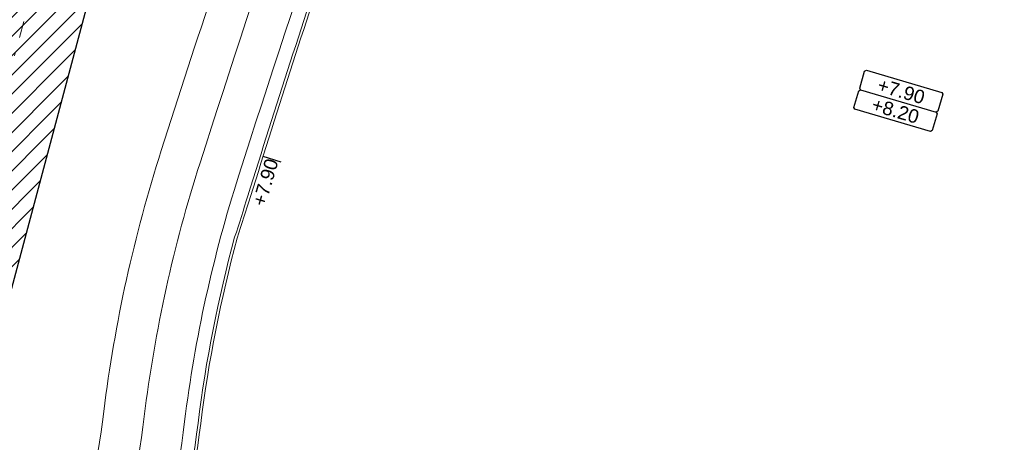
# Model space of a CAD drawing. Extents: x 98477 to 100410, y 398052 to 398969.
# Tile 342 of 374: x 98570 to 98607, y 398579 to 398595. Entities that reach past the tile are written whole.
import ezdxf
from ezdxf.enums import TextEntityAlignment as Align

# ---------------------------------------------------------------- set-up
doc = ezdxf.new("R2010")
doc.units = 0
doc.linetypes.add('RI-DRAIN', pattern=[9.199999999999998, 6, -0.6, 0.1, -0.6, 0.6, -0.6, 0.1, -0.6])
for name, color, linetype, lineweight in [('N-GW-bodem A-watergang', 140, 'RI-DRAIN', 9), ('N-GW-hoogtelijn laagte NAP +7.00', 100, 'AL-HOOGTELIJN +7.00', 18), ('N-GW-hoogtelijn laagte NAP +7.50', 90, 'AL-HOOGTELIJN +7.50', 18), ('N-GW-hoogtelijn laagte NAP +8.00', 80, 'AL-HOOGTELIJN +8.00', 18), ('N-GW-insteek A-watergang', 160, 'RI-DRAIN', 18), ('X-AL-afwerkhoogte', 4, 'Continuous', 30), ('X-AL-hoogtelijn - Niv 1', 1, 'AL-HOOGTELIJN', 18), ('X-AL-planhoogte brm', 10, 'Continuous', 25), ('X-AL-planhoogte wrm', 252, 'Continuous', 25), ('X-AL-planthoogte VERWERKT', 180, 'Continuous', 25), ('X-AL-rapporttekening blauw', 125, 'Continuous', 25)]:
    doc.layers.add(name, color=color, linetype=linetype, lineweight=lineweight)
doc.layers.add('X-AL-contourlijnen', color=30, linetype='Continuous', plot=False)
doc.layers.add('X-AL-hulplijn', color=30, linetype='Continuous', plot=False)
doc.styles.add('CS Annotative', font='arial.ttf')
doc.styles.get("Standard").update_dxf_attribs({"font": 'txt.shx'})
doc.linetypes.add('AL-HOOGTELIJN', pattern='A,10,-1.5,["H",Standard,S=0.9,R=0,X=-0.3,Y=-0.45],-1.5,30', length=43)
doc.linetypes.add('AL-HOOGTELIJN +7.00', pattern='A,7.5,-1.5,["+7.00",Standard,S=0.9,R=0,X=-0.3,Y=-0.45],-4.5,22.5', length=36)
doc.linetypes.add('AL-HOOGTELIJN +7.50', pattern='A,7.5,-1.5,["+7.50",Standard,S=0.9,R=0,X=-0.3,Y=-0.45],-4.5,22.5', length=36)
doc.linetypes.add('AL-HOOGTELIJN +8.00', pattern='A,7.5,-1.5,["+8.00",Standard,S=0.9,R=0,X=-0.3,Y=-0.45],-4.5,22.5', length=36)

# ---------------------------------------------------------------- blocks, each defined once
blk = doc.blocks.new('*U280')
at = {"layer": 'X-AL-planhoogte brm', "flags": 128}
blk.add_lwpolyline([(-7.249999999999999, 3.75), (-7.499999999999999, 4), (-7.5, 7.25), (-7.25, 7.5), (7.25, 7.5), (7.5, 7.25), (7.5, 4), (7.25, 3.75)], dxfattribs=at)
at = {"layer": 'X-AL-planhoogte wrm', "flags": 128}
blk.add_lwpolyline([(7.5, 3.5), (7.5, 0.25), (7.25, 0), (-7.25, 0), (-7.5, 0.25), (-7.5, 3.5), (-7.25, 3.75), (7.25, 3.75)], close=True, dxfattribs=at)
at = {"layer": 'X-AL-planhoogte brm', "style": 'CS Annotative'}
blk.add_attdef('OMSCHRIJVING_afwerk', text='', height=2.5, dxfattribs=at).set_placement((0, 5.625), align=Align.MIDDLE_CENTER)
at = {"layer": 'X-AL-planhoogte wrm', "style": 'CS Annotative'}
blk.add_attdef('HOOGTE_eind', text='', height=2.5, dxfattribs=at).set_placement((0, 1.875), align=Align.MIDDLE_CENTER)
blk = doc.blocks.new('*U358')
at = {"layer": 'X-AL-hulplijn', "flags": 128}
blk.add_lwpolyline([(-0.3357598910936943, 0.09881950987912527), (0.3357598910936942, -0.09881950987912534)], dxfattribs=at)
at = {"layer": 'X-AL-planthoogte VERWERKT', "linetype": 'Continuous', "style": 'CS Annotative'}
blk.add_attdef('HOOGTE-LINKS', text='', height=0.5, rotation=253.6000000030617, dxfattribs=at).set_placement((-1.455191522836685e-11, -3.059681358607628e-22), align=Align.MIDDLE_RIGHT)

msp = doc.modelspace()

# ---------------------------------------------------------------- hatches: boundary and pattern name
at = {"layer": 'X-AL-rapporttekening blauw'}
h = msp.add_hatch(dxfattribs=at)
h.set_pattern_fill('ANSI31', color=256, scale=20)
h.set_pattern_definition([(45, (0, 0), (-0.3535533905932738, 0.3535533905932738), [])])
edge = h.paths.add_edge_path()
edge.add_arc((98451.74288865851, 398553.7327789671), 106.3500000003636, 343.2245678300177, 345.0566866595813)
edge.add_line((98554.49628278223, 398526.3090210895), (98577.49542304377, 398612.4839258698))
edge.add_arc((98575.07996949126, 398613.1285840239), 2.500000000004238, 345.0566866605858, 433.599999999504)
edge.add_line((98575.7858231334, 398615.5268689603), (98575.54591710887, 398615.5974771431))
edge.add_arc((98574.84006346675, 398613.1991922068), 2.499999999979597, 73.59999999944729, 165.0566866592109)
edge.add_line((98572.42460991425, 398613.843850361), (98549.42383032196, 398527.6628032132))
edge.add_arc((98451.74288865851, 398553.7327789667), 101.1000000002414, 343.22456783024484, 345.0566866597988, ccw=False)
edge.add_line((98548.54041066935, 398524.5531673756), (98533.37356820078, 398474.2402026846))
edge.add_arc((98535.38419922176, 398473.6340979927), 2.100000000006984, 163.2245678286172, 253.2245678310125)
edge.add_line((98534.77809452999, 398471.6234669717), (98535.78341004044, 398471.3204146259))
edge.add_arc((98536.38951473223, 398473.3310456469), 2.099999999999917, 253.2245678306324, 343.2245678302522)
edge.add_line((98538.40014575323, 398472.7249409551), (98553.56698822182, 398523.037905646))

# ---------------------------------------------------------------- linework, layer by layer
at = {"layer": 'N-GW-bodem A-watergang', "flags": 128}
msp.add_lwpolyline([(98535.89511371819, 398474.2895301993), (98550.83827469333, 398523.8604762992, 0.007994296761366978), (98551.74266573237, 398527.0439313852), (98574.6449120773, 398612.855786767, -1), (98575.36954814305, 398612.6623893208), (98552.46730179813, 398526.850533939, -0.007994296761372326), (98551.55635720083, 398523.6440103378), (98536.61319622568, 398474.0730642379, -1.000000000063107)], format="xyb", close=True, dxfattribs=at)
at = {"layer": 'N-GW-hoogtelijn laagte NAP +7.00', "flags": 128}
msp.add_lwpolyline([(98713.2001102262, 398662.9599795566), (98726.95907007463, 398709.7089147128, 0.459081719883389), (98720.36530801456, 398719.8943089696), (98695.61574089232, 398723.2687541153), (98660.63571305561, 398728.0380571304), (98657.27489003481, 398728.4962838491), (98627.44178536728, 398734.0041100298, 0.3841656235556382), (98618.3148488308, 398728.3957925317), (98614.38975138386, 398715.0594554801, 0.4142135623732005), (98621.15947656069, 398702.6429011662), (98648.49992483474, 398694.5961696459, -0.4142135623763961), (98651.88478742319, 398688.3878924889), (98651.88478742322, 398688.387892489, -0.4142135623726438), (98645.67651026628, 398685.0030299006), (98626.06781284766, 398690.7741833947, 0.3452610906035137), (98614.60242241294, 398686.2125695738, 0.03981989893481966), (98587.06879776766, 398628.8692554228, 0.02681577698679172), (98583.75382049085, 398618.6761508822), (98578.4545847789, 398598.8205768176, -0.01473012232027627), (98577.61158852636, 398595.9984052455, 0.002445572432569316), (98575.6335452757, 398589.9245847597, 0.0465115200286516), (98573.51528137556, 398580.3161526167, -0.06474828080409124), (98570.47698109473, 398568.5812402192, 0.03047291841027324), (98565.85599640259, 398554.7176598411), (98555.1634644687, 398514.6540787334, 0.3762911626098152), (98559.54456020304, 398505.7889963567, 0.1980183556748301), (98577.07486126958, 398505.771138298), (98594.87761863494, 398513.0882226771, -0.0724416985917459), (98613.33273670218, 398517.7088827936, -0.06158372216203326), (98622.16508797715, 398517.5117710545, 0.04144405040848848), (98637.69097283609, 398516.5403760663), (98672.74423847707, 398517.254018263, 0.3270130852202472), (98687.76758885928, 398528.7332401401), (98716.5371790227, 398626.4839218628, -0.6718751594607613), (98721.60305329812, 398626.9991783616, -0.1962615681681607), (98721.67954514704, 398626.2471294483), (98688.12811369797, 398512.2491448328, -0.3230870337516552), (98687.20335231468, 398511.5320834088, -0.00937468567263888), (98687.00126932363, 398511.5288880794)], format="xyb", dxfattribs=at)
at = {"layer": 'N-GW-hoogtelijn laagte NAP +7.50', "flags": 128}
msp.add_lwpolyline([(98717.14957060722, 398633.8773660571), (98686.32861789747, 398529.1567523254, -0.3270130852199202), (98672.71370661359, 398518.7537074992), (98637.66044097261, 398518.0400653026, -0.04144405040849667), (98622.38230959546, 398518.995959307, 0.06158372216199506), (98613.18194368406, 398519.2012840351, 0.07244169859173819), (98594.30739111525, 398514.475608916), (98576.50463030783, 398507.1585231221, -0.1980183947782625), (98560.11761318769, 398507.1752179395, -0.3762911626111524), (98556.6127366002, 398514.2672838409), (98567.3052685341, 398554.3308649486, -0.03047291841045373), (98571.8684909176, 398568.0211505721, 0.0647482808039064), (98575.00375822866, 398580.1305814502, -0.04651152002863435), (98577.06207126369, 398589.4670768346, -0.01692894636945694), (98591.92808946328, 398630.9903410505, -0.1283641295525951), (98597.9043645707, 398639.1357680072, 0.1784296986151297), (98620.30457698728, 398676.9172446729, -0.5259604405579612), (98637.60618491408, 398684.6512613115), (98644.54165139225, 398680.4178344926, 0.4931454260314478), (98651.94326942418, 398683.2738811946), (98654.3842707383, 398691.5676921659, 0.4142135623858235), (98650.99940814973, 398697.7759693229), (98619.29408129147, 398707.1073544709)], format="xyb", dxfattribs=at)
at = {"layer": 'N-GW-hoogtelijn laagte NAP +8.00'}
msp.add_lwpolyline([(98715.7105996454, 398634.3008782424), (98684.88964693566, 398529.5802645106, -0.3270130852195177), (98672.68317475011, 398520.2533967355), (98637.62990910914, 398519.5397545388, -0.04144405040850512), (98622.59953121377, 398520.4801475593, 0.06158372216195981), (98613.03115066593, 398520.6936852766, 0.0724416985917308), (98593.73716359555, 398515.8629951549), (98575.93440623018, 398508.5459107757, -0.1980184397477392), (98560.69066617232, 398508.5614395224, -0.3762911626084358), (98558.06200873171, 398513.8804889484), (98568.7545406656, 398553.9440700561, -0.03047291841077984), (98573.26000074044, 398567.4610609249, 0.0647482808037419), (98576.49223508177, 398579.9450102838, -0.04651152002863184), (98578.49059725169, 398589.0095689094, -0.01692894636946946), (98593.3223882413, 398630.4372308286, -0.1283641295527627), (98598.85044271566, 398637.9717507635, 0.1784296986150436), (98621.77979400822, 398676.6457032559, -0.5259604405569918), (98636.82467046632, 398683.3709351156), (98650.99053580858, 398674.7240539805), (98655.5409002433, 398690.1848660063)], format="xyb", dxfattribs=at)
at = {"layer": 'N-GW-insteek A-watergang', "flags": 128}
msp.add_lwpolyline([(98553.56698822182, 398523.037905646, 0.007994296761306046), (98554.49628278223, 398526.3090210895), (98577.49542304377, 398612.4839258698, 0.4067865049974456), (98575.7858231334, 398615.5268689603), (98575.54591710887, 398615.5974771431, 0.4216798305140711), (98572.42460991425, 398613.843850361), (98549.42383032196, 398527.6628032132, -0.007994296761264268), (98548.54041066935, 398524.5531673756), (98533.37356820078, 398474.2402026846, 0.414213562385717), (98534.77809452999, 398471.6234669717), (98535.78341004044, 398471.3204146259, 0.4142135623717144), (98538.40014575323, 398472.7249409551)], format="xyb", close=True, dxfattribs=at)
at = {"layer": 'X-AL-contourlijnen', "flags": 128}
msp.add_lwpolyline([(98553.56698822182, 398523.037905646, 0.007994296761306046), (98554.49628278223, 398526.3090210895), (98577.49542304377, 398612.4839258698, 0.4067865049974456), (98575.7858231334, 398615.5268689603), (98575.54591710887, 398615.5974771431, 0.4216798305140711), (98572.42460991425, 398613.843850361), (98549.42383032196, 398527.6628032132, -0.007994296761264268), (98548.54041066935, 398524.5531673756), (98533.37356820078, 398474.2402026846, 0.414213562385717), (98534.77809452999, 398471.6234669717), (98535.78341004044, 398471.3204146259, 0.4142135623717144), (98538.40014575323, 398472.7249409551)], format="xyb", close=True, dxfattribs=at)
at = {"layer": 'X-AL-hoogtelijn - Niv 1', "flags": 128}
for points in [[(98626.40712063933, 398594.738585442, 0.4142135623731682), (98623.69923056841, 398599.7052071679), (98586.38772955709, 398610.6865790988, 0.005138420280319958), (98581.99678782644, 398598.0801337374, 0.004965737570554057), (98578.8261926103, 398588.2599012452, -0.003333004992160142), (98578.33759853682, 398586.7295131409, 0.03528649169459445), (98576.98839403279, 398579.8831532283, -0.06474828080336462), (98573.72383734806, 398567.2743643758, 0.03047291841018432), (98569.23763137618, 398553.8151384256), (98558.54509944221, 398513.7515573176, 0.3762911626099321), (98560.88168383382, 398509.0235133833, 0.1980184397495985), (98575.74433039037, 398509.0083728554), (98586.12665124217, 398513.275594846, 0.094033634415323), (98589.93339846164, 398520.7510399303), (98606.38694009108, 398576.65537857), (98616.74753101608, 398573.6060908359, 0.4142135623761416), (98620.8449939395, 398575.8401001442)], [(98626.31118924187, 398594.7668195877, 0.4142135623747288), (98623.67099642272, 398599.6092757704), (98586.44991499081, 398610.5640357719, 0.005102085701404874), (98582.09159885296, 398598.0483392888, 0.004965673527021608), (98578.92165604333, 398588.2301231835, -0.003327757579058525), (98578.43344240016, 398586.7008712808, 0.03527368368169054), (98577.087625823, 398579.8707818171, -0.06474828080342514), (98573.81660466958, 398567.237025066, 0.0304729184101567), (98569.33424951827, 398553.7893520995), (98558.64171758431, 398513.7257709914, 0.376291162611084), (98560.91988736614, 398509.1159281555, 0.1980184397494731), (98575.70631522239, 398509.1008652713), (98586.06388702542, 398513.3579151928, 0.09373457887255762), (98589.8374283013, 398520.779142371), (98606.31924283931, 398576.7795441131), (98616.77576516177, 398573.7020222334, 0.4142135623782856), (98620.74906254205, 398575.8683342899)]]:
    msp.add_lwpolyline(points, format="xyb", close=True, dxfattribs=at)

# ---------------------------------------------------------------- block references
at = {"layer": 'X-AL-afwerkhoogte'}
ref = msp.add_blockref('*U280', (98602.57499334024, 398591.0305817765), dxfattribs=dict(at, xscale=0.2, yscale=0.2, zscale=0.2, rotation=343.6000000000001))
ref.add_attrib('OMSCHRIJVING_afwerk', '+7.90', dxfattribs={"layer": 'X-AL-planhoogte brm', "linetype": 'Continuous', "height": 0.5, "rotation": 343.6000000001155, "style": 'CS Annotative'}).set_placement((98602.89262747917, 398592.1098099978), align=Align.MIDDLE_CENTER)
ref.add_attrib('HOOGTE_eind', '+8.20', dxfattribs={"layer": 'X-AL-planhoogte wrm', "linetype": 'Continuous', "height": 0.5, "rotation": 343.6000000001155, "style": 'CS Annotative'}).set_placement((98602.68087138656, 398591.3903245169), align=Align.MIDDLE_CENTER)
at = {"layer": 'X-AL-planthoogte VERWERKT', "rotation": 179.9999999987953}
msp.add_blockref('*U358', (98579.71741004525, 398589.5983262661), dxfattribs=at).add_auto_attribs({'HOOGTE-LINKS': '+7.90'})

doc.saveas('drawing.dxf')
